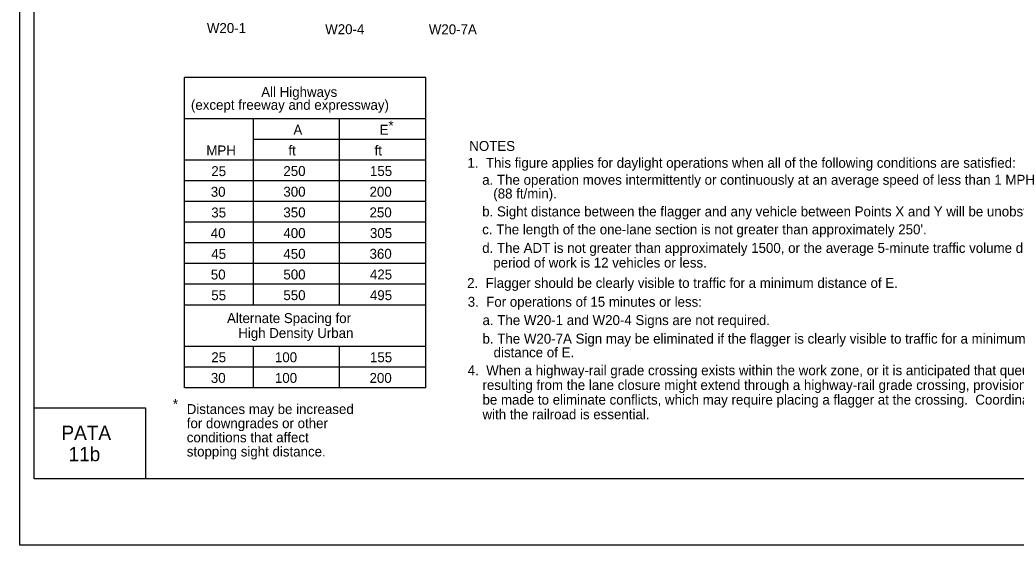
# Model space of a CAD drawing. Extents: x -14145 to -13662, y 30244 to 30661.
# Drawn here: x -13892.17 to -13871.13, y 30451.81 to 30462.9 of the extents above; entities that cross this region are included whole.
import ezdxf

# ---------------------------------------------------------------- set-up
doc = ezdxf.new("R2010")
doc.units = 0
for name, color, linetype in [('1', 7, 'Continuous'), ('10', 7, 'Continuous'), ('2', 7, 'Continuous'), ('3', 7, 'Continuous'), ('4', 7, 'Continuous'), ('61', 7, 'Continuous')]:
    doc.layers.add(name, color=color, linetype=linetype)

msp = doc.modelspace()

# ---------------------------------------------------------------- linework, layer by layer
at = {"layer": '1'}
for p, q in [((-13888.697, 30455.131), (-13888.697, 30461.687)), ((-13883.598, 30461.687), (-13888.697, 30461.687)), ((-13883.598, 30455.131), (-13883.598, 30461.687)), ((-13883.598, 30460.813), (-13888.699, 30460.813)), ((-13887.24, 30456.879), (-13887.24, 30460.813)), ((-13885.42, 30456.879), (-13885.42, 30460.813)), ((-13883.598, 30460.376), (-13887.24, 30460.376)), ((-13883.598, 30459.939), (-13888.699, 30459.939)), ((-13883.598, 30459.502), (-13888.699, 30459.502)), ((-13883.598, 30459.065), (-13888.699, 30459.065)), ((-13883.598, 30458.628), (-13888.699, 30458.628)), ((-13883.598, 30458.191), (-13888.699, 30458.191)), ((-13883.598, 30457.754), (-13888.699, 30457.754)), ((-13883.598, 30457.317), (-13888.699, 30457.317)), ((-13883.598, 30456.879), (-13888.699, 30456.879)), ((-13883.598, 30456.005), (-13888.699, 30456.005)), ((-13887.24, 30455.131), (-13887.24, 30456.005)), ((-13885.42, 30455.131), (-13885.42, 30456.005)), ((-13883.598, 30455.568), (-13888.699, 30455.568)), ((-13883.598, 30455.131), (-13888.697, 30455.131))]:
    msp.add_line(p, q, dxfattribs=at)
at = {"layer": '10'}
for p, q in [((-13891.874, 30453.207), (-13891.874, 30475.777)), ((-13891.874, 30454.707), (-13889.524, 30454.707)), ((-13889.524, 30454.707), (-13889.524, 30453.207)), ((-13860.422, 30453.207), (-13891.874, 30453.207))]:
    msp.add_line(p, q, dxfattribs=at)
at = {"layer": '61'}
msp.add_lwpolyline([(-13892.174, 30477.307), (-13859.174, 30477.307), (-13859.174, 30451.807), (-13892.174, 30451.807)], close=True, dxfattribs=at)

# ---------------------------------------------------------------- texts
at = {"layer": '2'}
for s, p in [('W20-1', (-13888.224, 30462.628)), ('W20-4', (-13885.725, 30462.603)), ('W20-7A', (-13883.536, 30462.601)), ('A', (-13886.396, 30460.479)), ('E', (-13884.574, 30460.479)), ('*', (-13884.39, 30460.567)), ('MPH', (-13888.236, 30460.041)), ('ft', (-13886.501, 30460.041)), ('ft', (-13884.682, 30460.041)), ('NOTES', (-13882.681, 30460.136)), ('1.  This figure applies for daylight operations when all of the following conditions are satisfied:', (-13882.72, 30459.78)), ('25', (-13888.131, 30459.604)), ('250', (-13886.608, 30459.606)), ('155', (-13884.779, 30459.606)), ('    a. The operation moves intermittently or continuously at an average speed of less than 1 MPH', (-13882.72, 30459.421)), ('30', (-13888.142, 30459.167)), ('300', (-13886.608, 30459.169)), ('200', (-13884.788, 30459.169)), ('       (88 ft/min).', (-13882.72, 30459.131)), ('35', (-13888.131, 30458.73)), ('350', (-13886.608, 30458.732)), ('250', (-13884.788, 30458.732)), ('    b. Sight distance between the flagger and any vehicle between Points X and Y will be unobstructed.', (-13882.72, 30458.752)), ('400', (-13886.608, 30458.295)), ('305', (-13884.779, 30458.295)), ("    c. The length of the one-lane section is not greater than approximately 250'.", (-13882.72, 30458.373)), ('40', (-13888.142, 30458.293)), ('    d. The ADT is not greater than approximately 1500, or the average 5-minute traffic volume during the', (-13882.72, 30457.981)), ('45', (-13888.131, 30457.856)), ('450', (-13886.608, 30457.857)), ('360', (-13884.788, 30457.857)), ('       period of work is 12 vehicles or less.', (-13882.72, 30457.671)), ('50', (-13888.141, 30457.419)), ('500', (-13886.608, 30457.42)), ('425', (-13884.78, 30457.42)), ('2.  Flagger should be clearly visible to traffic for a minimum distance of E.', (-13882.726, 30457.241)), ('55', (-13888.131, 30456.982)), ('550', (-13886.608, 30456.983)), ('495', (-13884.78, 30456.983)), ('3.  For operations of 15 minutes or less:', (-13882.714, 30456.843)), ('    a. The W20-1 and W20-4 Signs are not required.', (-13882.714, 30456.456)), ('    b. The W20-7A Sign may be eliminated if the flagger is clearly visible to traffic for a minimum ', (-13882.714, 30456.064)), ('       distance of E.', (-13882.714, 30455.774)), ('25', (-13888.131, 30455.671)), ('100', (-13886.787, 30455.671)), ('155', (-13884.779, 30455.671)), ('4.  When a highway-rail grade crossing exists within the work zone, or it is anticipated that queues ', (-13882.714, 30455.395)), ('30', (-13888.141, 30455.234)), ('100', (-13886.787, 30455.234)), ('200', (-13884.788, 30455.234)), ('    resulting from the lane closure might extend through a highway-rail grade crossing, provisions shall ', (-13882.714, 30455.085)), ('    be made to eliminate conflicts, which may require placing a flagger at the crossing.  Coordination ', (-13882.714, 30454.775)), ('*', (-13888.943, 30454.683)), ('Distances may be increased ', (-13888.649, 30454.576)), ('    with the railroad is essential.', (-13882.714, 30454.465)), ('for downgrades or other ', (-13888.649, 30454.277)), ('conditions that affect ', (-13888.649, 30453.978)), ('stopping sight distance.', (-13888.649, 30453.679))]:
    msp.add_text(s, height=0.21, dxfattribs=at).set_placement(p)
at = {"layer": '3'}
for s, height, p in [('All Highways', 0.20979, (-13887.076, 30461.278)), ('(except freeway and expressway)', 0.21, (-13888.561, 30461.005)), ('Alternate Spacing for', 0.20979, (-13887.799, 30456.498)), ('High Density Urban', 0.20979, (-13887.561, 30456.184))]:
    msp.add_text(s, height=height, dxfattribs=at).set_placement(p)
at = {"layer": '4'}
for s, p in [('PATA', (-13891.296, 30454.03)), ('11b', (-13891.146, 30453.58))]:
    msp.add_text(s, height=0.3, dxfattribs=at).set_placement(p)

doc.saveas('drawing.dxf')
